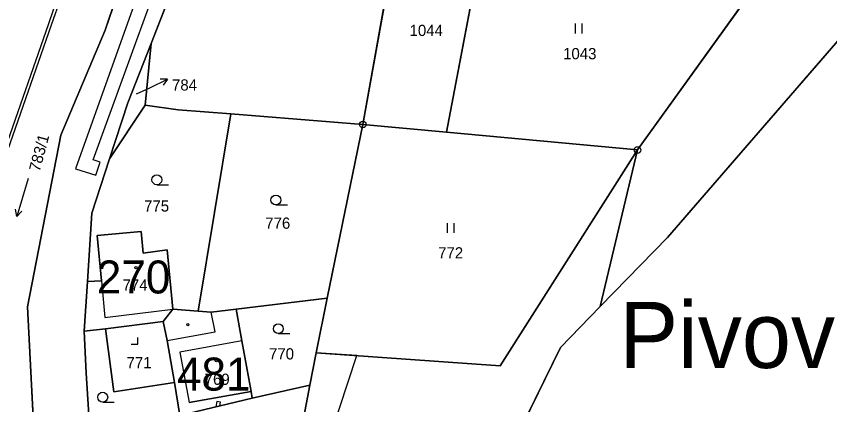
# Model space of a CAD drawing. Extents: x -689422 to -685210, y -987725 to -982160.
# Drawn here: x -686972.5 to -686849.2, y -985569.1 to -985510.2 of the extents above; entities that cross this region are included whole.
import ezdxf

# ---------------------------------------------------------------- set-up
doc = ezdxf.new("R2010")
doc.units = 0
for name, color, linetype in [('KN_Budovy', 7, 'Continuous'), ('KN_Budovy_cisla_domovni', 7, 'Continuous'), ('KN_Hranice_parcel', 7, 'Continuous'), ('KN_Hranice_parcel_vnitrni_kresba', 7, 'Continuous'), ('KN_Parcelni cisla', 7, 'Continuous'), ('KN_Parcelni cisla_sipky', 7, 'Continuous'), ('KN_Polygon parcely', 7, 'Continuous'), ('KN_Popisy_pomistni nazvy vodni toky', 7, 'Continuous'), ('KN_POZEMKY_ORNA PUDA', 7, 'Continuous'), ('KN_POZEMKY_OSTATNI PLOCHA', 7, 'Continuous'), ('KN_POZEMKY_TTP', 7, 'Continuous'), ('KN_POZEMKY_VODNI_PLOCHA', 7, 'Continuous'), ('KN_POZEMKY_ZAHRADA', 7, 'Continuous'), ('KN_POZEMKY_ZASTAVENA PLOCHA', 7, 'Continuous'), ('KN_VYUZITI_06_vodni plocha_rybnik', 7, 'Continuous'), ('KN_VYUZITI_07_vodni plocha_tok prirozeny', 7, 'Continuous'), ('KN_VYUZITI_11_vodni plocha_zamokrena plocha', 7, 'Continuous'), ('KN_VYUZITI_13_zastavena plocha_zboreniste', 7, 'Continuous'), ('KN_VYUZITI_16_ostatni plocha_silnice', 7, 'Continuous'), ('KN_VYUZITI_17_ostatni plocha_ostatni komunikace', 7, 'Continuous'), ('KN_Věcná břemena k části', 7, 'Continuous'), ('KN_Značky bodu BP', 7, 'Continuous'), ('KN_Značky budov', 7, 'Continuous'), ('KN_Značky kultur', 7, 'Continuous')]:
    doc.layers.add(name, color=color, linetype=linetype)

msp = doc.modelspace()

# ---------------------------------------------------------------- linework, layer by layer
at = {"layer": 'KN_Budovy'}
for points in [[(-686948.75, -985554.65), (-686949.57, -985545.65), (-686953.24, -985546.17), (-686953.55, -985542.86), (-686960.19, -985543.48), (-686959.55, -985550.33), (-686959.03, -985555.91)], [(-686938.28, -985559.43), (-686947.68, -985561.14), (-686946.27, -985568.78), (-686936.88, -985567.12)]]:
    msp.add_lwpolyline(points, close=True, dxfattribs=at)
at = {"layer": 'KN_Hranice_parcel'}
for p, q in [((-686936.37, -985474.16), (-686952.03, -985514.36)), ((-686914.29, -985495.2), (-686919.95, -985526.63)), ((-686901.48, -985497.5), (-686907.26, -985527.81)), ((-686878.31, -985530.51), (-686859.38, -985504.18)), ((-686952.95, -985523.72), (-686952.03, -985514.36)), ((-686952.95, -985523.72), (-686958.33, -985531.85)), ((-686947.95, -985524.41), (-686952.95, -985523.72)), ((-686939.94, -985525.05), (-686947.95, -985524.41)), ((-686944.92, -985554.93), (-686939.94, -985525.05)), ((-686939.94, -985525.05), (-686919.95, -985526.63)), ((-686919.95, -985526.63), (-686925.37, -985552.97)), ((-686919.95, -985526.63), (-686907.26, -985527.81)), ((-686907.26, -985527.81), (-686878.31, -985530.51)), ((-686883.95, -985554.25), (-686878.31, -985530.51)), ((-686960.19, -985543.48), (-686959.55, -985550.33)), ((-686883.95, -985554.25), (-686873.76, -985543.78)), ((-686961.69, -985550.47), (-686962.16, -985557.97)), ((-686959.55, -985550.33), (-686961.69, -985550.47)), ((-686925.37, -985552.97), (-686939.16, -985554.62)), ((-686927.03, -985561.24), (-686925.37, -985552.97)), ((-686889.98, -985560.45), (-686883.95, -985554.25)), ((-686950.2, -985556.51), (-686948.75, -985554.65)), ((-686948.75, -985554.65), (-686944.92, -985554.93)), ((-686950.2, -985556.51), (-686958.94, -985557.64)), ((-686958.94, -985557.64), (-686962.16, -985557.97)), ((-686927.03, -985561.24), (-686927.98, -985566.14)), ((-686947.65, -985570.74), (-686948.49, -985565.74)), ((-686927.98, -985566.14), (-686936.69, -985568.15)), ((-686936.69, -985568.15), (-686947.65, -985570.74))]:
    msp.add_line(p, q, dxfattribs=at)
for points in [[(-686884.97, -985696.15), (-686889.09, -985694.37), (-686901.1, -985688.22), (-686917.05, -985678.64), (-686918.68, -985677.23), (-686920.04, -985676.05), (-686941.62, -985653.92), (-686955.63, -985628.43), (-686961.37, -985614.3), (-686966.89, -985593.91), (-686967.34, -985592.3), (-686969.52, -985578.87), (-686970.74, -985554.29), (-686965.73, -985528.29), (-686959, -985512.34), (-686954.7, -985499.76), (-686943.82, -985460.5), (-686939.35, -985441.41)], [(-686873.76, -985543.78), (-686845.33, -985510.94), (-686841.33, -985497.39), (-686830.52, -985488.45), (-686817.31, -985488.73), (-686766.97, -985507.16), (-686775.98, -985533.61), (-686783.23, -985561.07), (-686795.34, -985588.72)], [(-686952.03, -985514.36), (-686955.54, -985523.37), (-686958.33, -985531.85)], [(-686878.31, -985530.51), (-686899.14, -985563.21), (-686927.03, -985561.24)], [(-686958.33, -985531.85), (-686961.03, -985540.08), (-686961.69, -985550.47)], [(-686948.75, -985554.65), (-686949.57, -985545.65), (-686953.24, -985546.17), (-686953.55, -985542.86), (-686960.19, -985543.48)], [(-686939.16, -985554.62), (-686942.92, -985555.07), (-686944.92, -985554.93)], [(-686936.69, -985568.15), (-686936.88, -985567.12), (-686938.28, -985559.43), (-686939.16, -985554.62)], [(-686948.49, -985565.74), (-686949.59, -985559.37), (-686950.2, -985556.51)], [(-686962.16, -985557.97), (-686961.86, -985564.32), (-686961.48, -985570.63), (-686961.47, -985574.05)], [(-686948.49, -985565.74), (-686957.66, -985567.15), (-686958.94, -985557.64)], [(-686893.33, -985581.3), (-686896.34, -985573.41), (-686889.98, -985560.45)], [(-686927.98, -985566.14), (-686929.24, -985572.84), (-686944.63, -985582.66)]]:
    msp.add_lwpolyline(points, dxfattribs=at)
at = {"layer": 'KN_Hranice_parcel_vnitrni_kresba'}
for p, q in [((-686960.99, -985492.39), (-686967.6, -985511.38)), ((-686967.13, -985511.54), (-686960.52, -985492.55)), ((-686967.6, -985511.38), (-686974.21, -985530.4)), ((-686973.74, -985530.56), (-686967.13, -985511.54)), ((-686959.55, -985550.33), (-686959.03, -985555.91)), ((-686959.03, -985555.91), (-686948.75, -985554.65)), ((-686942.33, -985558.08), (-686942.92, -985555.07)), ((-686949.59, -985559.37), (-686942.33, -985558.08)), ((-686938.28, -985559.43), (-686947.68, -985561.14)), ((-686947.68, -985561.14), (-686946.27, -985568.78)), ((-686936.88, -985567.12), (-686946.27, -985568.78))]:
    msp.add_line(p, q, dxfattribs=at)
at = {"layer": 'KN_Parcelni cisla_sipky'}
for p, q in [((-686952.24, -985521.07), (-686949.52, -985519.8)), ((-686949.52, -985519.8), (-686950.64, -985519.77)), ((-686949.52, -985519.8), (-686950.22, -985520.68)), ((-686954.23, -985521.98), (-686952.24, -985521.07))]:
    msp.add_line(p, q, dxfattribs=at)
at = {"layer": 'KN_Polygon parcely'}
for points in [[(-686966.89, -985593.91), (-686967.34, -985592.3), (-686969.52, -985578.87), (-686970.74, -985554.29), (-686965.73, -985528.29), (-686959, -985512.34), (-686954.7, -985499.76), (-686943.82, -985460.5), (-686939.35, -985441.41), (-686937.42, -985433.45), (-686921.35, -985391.29)], [(-686880.75, -985690.22), (-686897.71, -985682.17), (-686908.15, -985675.93), (-686912.11, -985672.09), (-686924.47, -985660.1), (-686931.83, -985652.6), (-686933.99, -985650.14), (-686939.69, -985642.65), (-686948.98, -985626.4), (-686955.57, -985609.59), (-686955.74, -985608.89), (-686957.75, -985600.44), (-686961.1, -985586.14), (-686961.47, -985574.05), (-686961.48, -985570.63), (-686961.86, -985564.32), (-686962.16, -985557.97), (-686961.69, -985550.47), (-686961.03, -985540.08), (-686958.33, -985531.85), (-686955.54, -985523.37), (-686952.03, -985514.36), (-686936.37, -985474.16)], [(-686954.7, -985499.76), (-686959, -985512.34), (-686965.73, -985528.29), (-686970.74, -985554.29), (-686969.52, -985578.87), (-686967.34, -985592.3), (-686966.89, -985593.91), (-686961.37, -985614.3), (-686955.63, -985628.43), (-686941.62, -985653.92), (-686920.04, -985676.05), (-686918.68, -985677.23), (-686917.05, -985678.64), (-686901.1, -985688.22)]]:
    msp.add_lwpolyline(points, dxfattribs=at)
for points in [[(-686766.97, -985507.16), (-686775.98, -985533.61), (-686783.23, -985561.07), (-686795.34, -985588.72), (-686758.4, -985589.6), (-686760.12, -985587.99), (-686754.84, -985558.06), (-686752.2, -985558.09), (-686750.45, -985548.3), (-686747.92, -985547.86), (-686759.54, -985517.05), (-686760.02, -985498.88), (-686804.75, -985478.85), (-686846.4, -985475.13), (-686853.8, -985473.06), (-686855.37, -985481.77), (-686859.38, -985504.18), (-686878.31, -985530.51), (-686883.95, -985554.25), (-686873.76, -985543.78), (-686845.33, -985510.94), (-686841.33, -985497.39), (-686830.52, -985488.45), (-686817.31, -985488.73)], [(-686914.29, -985495.2), (-686928.04, -985479.31), (-686936.37, -985474.16), (-686952.03, -985514.36), (-686952.95, -985523.72), (-686947.95, -985524.41), (-686939.94, -985525.05), (-686919.95, -985526.63)], [(-686889.98, -985560.45), (-686896.34, -985573.41), (-686893.33, -985581.3), (-686851.37, -985585.58), (-686795.34, -985588.72), (-686783.23, -985561.07), (-686775.98, -985533.61), (-686766.97, -985507.16), (-686817.31, -985488.73), (-686830.52, -985488.45), (-686841.33, -985497.39), (-686845.33, -985510.94), (-686873.76, -985543.78), (-686883.95, -985554.25)], [(-686908.32, -985496.41), (-686914.29, -985495.2), (-686919.95, -985526.63), (-686907.26, -985527.81), (-686901.48, -985497.5)], [(-686901.48, -985497.5), (-686907.26, -985527.81), (-686878.31, -985530.51), (-686859.38, -985504.18)], [(-686952.03, -985514.36), (-686955.54, -985523.37), (-686958.33, -985531.85), (-686952.95, -985523.72)], [(-686948.75, -985554.65), (-686944.92, -985554.93), (-686939.94, -985525.05), (-686947.95, -985524.41), (-686952.95, -985523.72), (-686958.33, -985531.85), (-686961.03, -985540.08), (-686961.69, -985550.47), (-686959.55, -985550.33), (-686960.19, -985543.48), (-686953.55, -985542.86), (-686953.24, -985546.17), (-686949.57, -985545.65)], [(-686939.94, -985525.05), (-686944.92, -985554.93), (-686942.92, -985555.07), (-686939.16, -985554.62), (-686925.37, -985552.97), (-686919.95, -985526.63)], [(-686919.95, -985526.63), (-686925.37, -985552.97), (-686927.03, -985561.24), (-686899.14, -985563.21), (-686878.31, -985530.51), (-686907.26, -985527.81)], [(-686944.63, -985582.66), (-686940.57, -985585.75), (-686931.49, -985582.08), (-686925.9, -985581.15), (-686893.79, -985585), (-686893.33, -985581.3), (-686896.34, -985573.41), (-686889.98, -985560.45), (-686883.95, -985554.25), (-686878.31, -985530.51), (-686899.14, -985563.21), (-686927.03, -985561.24), (-686927.98, -985566.14), (-686929.24, -985572.84)], [(-686949.57, -985545.65), (-686953.24, -985546.17), (-686953.55, -985542.86), (-686960.19, -985543.48), (-686959.55, -985550.33), (-686961.69, -985550.47), (-686962.16, -985557.97), (-686958.94, -985557.64), (-686950.2, -985556.51), (-686948.75, -985554.65)], [(-686939.16, -985554.62), (-686938.28, -985559.43), (-686936.88, -985567.12), (-686936.69, -985568.15), (-686927.98, -985566.14), (-686927.03, -985561.24), (-686925.37, -985552.97)], [(-686944.92, -985554.93), (-686948.75, -985554.65), (-686950.2, -985556.51), (-686949.59, -985559.37), (-686948.49, -985565.74), (-686947.65, -985570.74), (-686936.69, -985568.15), (-686936.88, -985567.12), (-686938.28, -985559.43), (-686939.16, -985554.62), (-686942.92, -985555.07)], [(-686949.59, -985559.37), (-686950.2, -985556.51), (-686958.94, -985557.64), (-686957.66, -985567.15), (-686948.49, -985565.74)], [(-686953.21, -985572.09), (-686947.65, -985570.74), (-686948.49, -985565.74), (-686957.66, -985567.15), (-686958.94, -985557.64), (-686962.16, -985557.97), (-686961.86, -985564.32), (-686961.48, -985570.63), (-686961.47, -985574.05), (-686959.69, -985573.63)], [(-686936.69, -985568.15), (-686947.65, -985570.74), (-686946.13, -985576.52), (-686944.63, -985582.66), (-686929.24, -985572.84), (-686927.98, -985566.14)]]:
    msp.add_lwpolyline(points, close=True, dxfattribs=at)
at = {"layer": 'KN_POZEMKY_ORNA PUDA'}
for p, q in [((-686919.95, -985526.63), (-686914.29, -985495.2)), ((-686901.48, -985497.5), (-686907.26, -985527.81)), ((-686907.26, -985527.81), (-686919.95, -985526.63))]:
    msp.add_line(p, q, dxfattribs=at)
at = {"layer": 'KN_POZEMKY_OSTATNI PLOCHA'}
for p, q in [((-686936.37, -985474.16), (-686952.03, -985514.36)), ((-686959, -985512.34), (-686954.7, -985499.76)), ((-686965.73, -985528.29), (-686959, -985512.34)), ((-686952.03, -985514.36), (-686955.54, -985523.37)), ((-686955.54, -985523.37), (-686952.03, -985514.36)), ((-686952.03, -985514.36), (-686952.95, -985523.72)), ((-686955.54, -985523.37), (-686958.33, -985531.85)), ((-686958.33, -985531.85), (-686955.54, -985523.37)), ((-686952.95, -985523.72), (-686958.33, -985531.85)), ((-686970.74, -985554.29), (-686965.73, -985528.29)), ((-686958.33, -985531.85), (-686961.03, -985540.08)), ((-686961.03, -985540.08), (-686961.69, -985550.47)), ((-686961.69, -985550.47), (-686962.16, -985557.97)), ((-686969.52, -985578.87), (-686970.74, -985554.29)), ((-686962.16, -985557.97), (-686961.86, -985564.32)), ((-686961.86, -985564.32), (-686961.48, -985570.63))]:
    msp.add_line(p, q, dxfattribs=at)
at = {"layer": 'KN_POZEMKY_TTP'}
for p, q in [((-686907.26, -985527.81), (-686901.48, -985497.5)), ((-686859.38, -985504.18), (-686878.31, -985530.51)), ((-686925.37, -985552.97), (-686919.95, -985526.63)), ((-686919.95, -985526.63), (-686907.26, -985527.81)), ((-686878.31, -985530.51), (-686907.26, -985527.81)), ((-686907.26, -985527.81), (-686878.31, -985530.51)), ((-686878.31, -985530.51), (-686899.14, -985563.21)), ((-686927.03, -985561.24), (-686925.37, -985552.97)), ((-686899.14, -985563.21), (-686927.03, -985561.24))]:
    msp.add_line(p, q, dxfattribs=at)
at = {"layer": 'KN_POZEMKY_VODNI_PLOCHA'}
for p, q in [((-686954.7, -985499.76), (-686959, -985512.34)), ((-686878.31, -985530.51), (-686859.38, -985504.18)), ((-686845.33, -985510.94), (-686873.76, -985543.78)), ((-686873.76, -985543.78), (-686845.33, -985510.94)), ((-686959, -985512.34), (-686965.73, -985528.29)), ((-686965.73, -985528.29), (-686970.74, -985554.29)), ((-686883.95, -985554.25), (-686878.31, -985530.51)), ((-686873.76, -985543.78), (-686883.95, -985554.25)), ((-686883.95, -985554.25), (-686873.76, -985543.78)), ((-686970.74, -985554.29), (-686969.52, -985578.87)), ((-686889.98, -985560.45), (-686883.95, -985554.25)), ((-686896.34, -985573.41), (-686889.98, -985560.45))]:
    msp.add_line(p, q, dxfattribs=at)
at = {"layer": 'KN_POZEMKY_ZAHRADA'}
for p, q in [((-686952.03, -985514.36), (-686936.37, -985474.16)), ((-686914.29, -985495.2), (-686919.95, -985526.63)), ((-686952.95, -985523.72), (-686952.03, -985514.36)), ((-686958.33, -985531.85), (-686952.95, -985523.72)), ((-686947.95, -985524.41), (-686952.95, -985523.72)), ((-686952.95, -985523.72), (-686947.95, -985524.41)), ((-686939.94, -985525.05), (-686947.95, -985524.41)), ((-686947.95, -985524.41), (-686939.94, -985525.05)), ((-686939.94, -985525.05), (-686944.92, -985554.93)), ((-686944.92, -985554.93), (-686939.94, -985525.05)), ((-686919.95, -985526.63), (-686939.94, -985525.05)), ((-686939.94, -985525.05), (-686919.95, -985526.63)), ((-686919.95, -985526.63), (-686925.37, -985552.97)), ((-686961.03, -985540.08), (-686958.33, -985531.85)), ((-686961.69, -985550.47), (-686961.03, -985540.08)), ((-686953.55, -985542.86), (-686960.19, -985543.48)), ((-686953.24, -985546.17), (-686953.55, -985542.86)), ((-686960.19, -985543.48), (-686959.55, -985550.33)), ((-686949.57, -985545.65), (-686953.24, -985546.17)), ((-686948.75, -985554.65), (-686949.57, -985545.65)), ((-686959.55, -985550.33), (-686961.69, -985550.47)), ((-686939.16, -985554.62), (-686925.37, -985552.97)), ((-686925.37, -985552.97), (-686939.16, -985554.62)), ((-686925.37, -985552.97), (-686927.03, -985561.24)), ((-686944.92, -985554.93), (-686948.75, -985554.65)), ((-686942.92, -985555.07), (-686944.92, -985554.93)), ((-686939.16, -985554.62), (-686942.92, -985555.07)), ((-686938.28, -985559.43), (-686939.16, -985554.62)), ((-686962.16, -985557.97), (-686958.94, -985557.64)), ((-686961.86, -985564.32), (-686962.16, -985557.97)), ((-686958.94, -985557.64), (-686957.66, -985567.15)), ((-686936.88, -985567.12), (-686938.28, -985559.43)), ((-686927.03, -985561.24), (-686927.98, -985566.14)), ((-686961.48, -985570.63), (-686961.86, -985564.32)), ((-686957.66, -985567.15), (-686948.49, -985565.74)), ((-686948.49, -985565.74), (-686947.65, -985570.74)), ((-686927.98, -985566.14), (-686936.69, -985568.15)), ((-686936.69, -985568.15), (-686927.98, -985566.14)), ((-686927.98, -985566.14), (-686929.24, -985572.84)), ((-686936.69, -985568.15), (-686936.88, -985567.12)), ((-686947.65, -985570.74), (-686936.69, -985568.15))]:
    msp.add_line(p, q, dxfattribs=at)
at = {"layer": 'KN_POZEMKY_ZASTAVENA PLOCHA'}
for p, q in [((-686899.14, -985563.21), (-686878.31, -985530.51)), ((-686878.31, -985530.51), (-686883.95, -985554.25)), ((-686960.19, -985543.48), (-686953.55, -985542.86)), ((-686953.55, -985542.86), (-686953.24, -985546.17)), ((-686959.55, -985550.33), (-686960.19, -985543.48)), ((-686953.24, -985546.17), (-686949.57, -985545.65)), ((-686949.57, -985545.65), (-686948.75, -985554.65)), ((-686962.16, -985557.97), (-686961.69, -985550.47)), ((-686961.69, -985550.47), (-686959.55, -985550.33)), ((-686883.95, -985554.25), (-686889.98, -985560.45)), ((-686950.2, -985556.51), (-686948.75, -985554.65)), ((-686948.75, -985554.65), (-686950.2, -985556.51)), ((-686948.75, -985554.65), (-686944.92, -985554.93)), ((-686944.92, -985554.93), (-686942.92, -985555.07)), ((-686942.92, -985555.07), (-686939.16, -985554.62)), ((-686939.16, -985554.62), (-686938.28, -985559.43)), ((-686950.2, -985556.51), (-686958.94, -985557.64)), ((-686958.94, -985557.64), (-686950.2, -985556.51)), ((-686949.59, -985559.37), (-686950.2, -985556.51)), ((-686950.2, -985556.51), (-686949.59, -985559.37)), ((-686958.94, -985557.64), (-686962.16, -985557.97)), ((-686957.66, -985567.15), (-686958.94, -985557.64)), ((-686948.49, -985565.74), (-686949.59, -985559.37)), ((-686949.59, -985559.37), (-686948.49, -985565.74)), ((-686938.28, -985559.43), (-686936.88, -985567.12)), ((-686889.98, -985560.45), (-686896.34, -985573.41)), ((-686927.98, -985566.14), (-686927.03, -985561.24)), ((-686927.03, -985561.24), (-686899.14, -985563.21)), ((-686948.49, -985565.74), (-686957.66, -985567.15)), ((-686947.65, -985570.74), (-686948.49, -985565.74)), ((-686929.24, -985572.84), (-686927.98, -985566.14)), ((-686936.88, -985567.12), (-686936.69, -985568.15)), ((-686936.69, -985568.15), (-686947.65, -985570.74))]:
    msp.add_line(p, q, dxfattribs=at)
at = {"layer": 'KN_VYUZITI_06_vodni plocha_rybnik'}
for p, q in [((-686873.76, -985543.78), (-686845.33, -985510.94)), ((-686883.95, -985554.25), (-686873.76, -985543.78)), ((-686889.98, -985560.45), (-686883.95, -985554.25)), ((-686896.34, -985573.41), (-686889.98, -985560.45))]:
    msp.add_line(p, q, dxfattribs=at)
at = {"layer": 'KN_VYUZITI_07_vodni plocha_tok prirozeny'}
for p, q in [((-686954.7, -985499.76), (-686959, -985512.34)), ((-686959, -985512.34), (-686965.73, -985528.29)), ((-686965.73, -985528.29), (-686970.74, -985554.29)), ((-686970.74, -985554.29), (-686969.52, -985578.87))]:
    msp.add_line(p, q, dxfattribs=at)
at = {"layer": 'KN_VYUZITI_11_vodni plocha_zamokrena plocha'}
for p, q in [((-686878.31, -985530.51), (-686859.38, -985504.18)), ((-686845.33, -985510.94), (-686873.76, -985543.78)), ((-686883.95, -985554.25), (-686878.31, -985530.51)), ((-686873.76, -985543.78), (-686883.95, -985554.25))]:
    msp.add_line(p, q, dxfattribs=at)
at = {"layer": 'KN_VYUZITI_13_zastavena plocha_zboreniste'}
for p, q in [((-686899.14, -985563.21), (-686878.31, -985530.51)), ((-686878.31, -985530.51), (-686883.95, -985554.25)), ((-686883.95, -985554.25), (-686889.98, -985560.45)), ((-686958.94, -985557.64), (-686950.2, -985556.51)), ((-686950.2, -985556.51), (-686949.59, -985559.37)), ((-686957.66, -985567.15), (-686958.94, -985557.64)), ((-686949.59, -985559.37), (-686948.49, -985565.74)), ((-686889.98, -985560.45), (-686896.34, -985573.41)), ((-686927.98, -985566.14), (-686927.03, -985561.24)), ((-686927.03, -985561.24), (-686899.14, -985563.21)), ((-686948.49, -985565.74), (-686957.66, -985567.15)), ((-686929.24, -985572.84), (-686927.98, -985566.14))]:
    msp.add_line(p, q, dxfattribs=at)
at = {"layer": 'KN_VYUZITI_16_ostatni plocha_silnice'}
for p, q in [((-686936.37, -985474.16), (-686952.03, -985514.36)), ((-686959, -985512.34), (-686954.7, -985499.76)), ((-686965.73, -985528.29), (-686959, -985512.34)), ((-686952.03, -985514.36), (-686955.54, -985523.37)), ((-686955.54, -985523.37), (-686958.33, -985531.85)), ((-686970.74, -985554.29), (-686965.73, -985528.29)), ((-686958.33, -985531.85), (-686961.03, -985540.08)), ((-686961.03, -985540.08), (-686961.69, -985550.47)), ((-686961.69, -985550.47), (-686962.16, -985557.97)), ((-686969.52, -985578.87), (-686970.74, -985554.29)), ((-686962.16, -985557.97), (-686961.86, -985564.32)), ((-686961.86, -985564.32), (-686961.48, -985570.63))]:
    msp.add_line(p, q, dxfattribs=at)
at = {"layer": 'KN_VYUZITI_17_ostatni plocha_ostatni komunikace'}
for p, q in [((-686955.54, -985523.37), (-686952.03, -985514.36)), ((-686952.03, -985514.36), (-686952.95, -985523.72)), ((-686958.33, -985531.85), (-686955.54, -985523.37)), ((-686952.95, -985523.72), (-686958.33, -985531.85))]:
    msp.add_line(p, q, dxfattribs=at)
at = {"layer": 'KN_Věcná břemena k části'}
for points in [[(-686960.38, -985534.31), (-686959.77, -985532.34), (-686960.8, -985532.02), (-686946.63, -985492.94), (-686945.1, -985493.46), (-686944.44, -985491.54), (-686945.95, -985491.02), (-686941.38, -985477.64), (-686940.1, -985478.07), (-686939.44, -985476.12), (-686942.66, -985475.04), (-686963.48, -985533.36)], [(-686941.42, -985581.38), (-686944.63, -985582.66), (-686940.57, -985585.75), (-686934.74, -985583.39), (-686924.79, -985573.64), (-686920.83, -985561.68), (-686927.03, -985561.24), (-686927.98, -985566.14), (-686929.24, -985572.84)], [(-686942.09, -985568.61), (-686942.24, -985569.46), (-686941.61, -985569.31), (-686941.5, -985568.72)]]:
    msp.add_lwpolyline(points, close=True, dxfattribs=at)
at = {"layer": 'KN_Značky bodu BP'}
for centre, radius in [((-686919.95, -985526.63), 0.5), ((-686919.95, -985526.63), 0.0303), ((-686878.31, -985530.51), 0.5), ((-686878.31, -985530.51), 0.0303)]:
    msp.add_circle(centre, radius, dxfattribs=at)
at = {"layer": 'KN_Značky budov'}
for centre in [(-686954.31, -985548.36), (-686946.46, -985556.99), (-686942.12, -985562.45)]:
    msp.add_circle(centre, 0.175, dxfattribs=at)
at = {"layer": 'KN_Značky kultur'}
for p, q in [((-686887.7, -985512.85), (-686887.7, -985511.35)), ((-686886.7, -985512.85), (-686886.7, -985511.35)), ((-686970.64, -985534.83), (-686972.39, -985540.57)), ((-686951.16, -985535.78), (-686949.41, -985535.78)), ((-686972.39, -985540.57), (-686972.58, -985539.49)), ((-686933.12, -985538.85), (-686931.37, -985538.85)), ((-686972.39, -985540.57), (-686971.62, -985539.79)), ((-686907.11, -985543.09), (-686907.11, -985541.59)), ((-686906.11, -985543.09), (-686906.11, -985541.59)), ((-686954.06, -985559.94), (-686954.06, -985558.94)), ((-686932.75, -985558.35), (-686931, -985558.35)), ((-686955.06, -985559.94), (-686954.06, -985559.94)), ((-686959.36, -985568.73), (-686957.61, -985568.73))]:
    msp.add_line(p, q, dxfattribs=at)
for centre in [(-686951.16, -985535.03), (-686933.12, -985538.1), (-686932.75, -985557.6), (-686959.36, -985567.98)]:
    msp.add_circle(centre, 0.75, dxfattribs=at)

# ---------------------------------------------------------------- texts
at = {"layer": 'KN_Budovy_cisla_domovni'}
for s, p in [('270', (-686960.26, -985552.26)), ('481', (-686948.11, -985566.98))]:
    msp.add_text(s, height=5, dxfattribs=at).set_placement(p)
at = {"layer": 'KN_Parcelni cisla'}
for s, p in [('1044', (-686912.86, -985513.24)), ('1043', (-686889.59, -985516.76)), ('784', (-686948.86, -985521.5)), ('775', (-686953.09, -985539.84)), ('776', (-686934.73, -985542.45)), ('772', (-686908.53, -985546.95)), ('774', (-686956.36, -985551.84)), ('770', (-686934.16, -985562.26)), ('771', (-686955.75, -985563.59)), ('769', (-686943.91, -985566.11))]:
    msp.add_text(s, height=1.7, dxfattribs=at).set_placement(p)
msp.add_text('783/1', height=1.7, rotation=75, dxfattribs=at).set_placement((-686968.92, -985533.89))
at = {"layer": 'KN_Popisy_pomistni nazvy vodni toky'}
msp.add_text('Pivovarský rybník', height=10, dxfattribs=at).set_placement((-686881.07, -985563.55))

doc.saveas('drawing.dxf')
